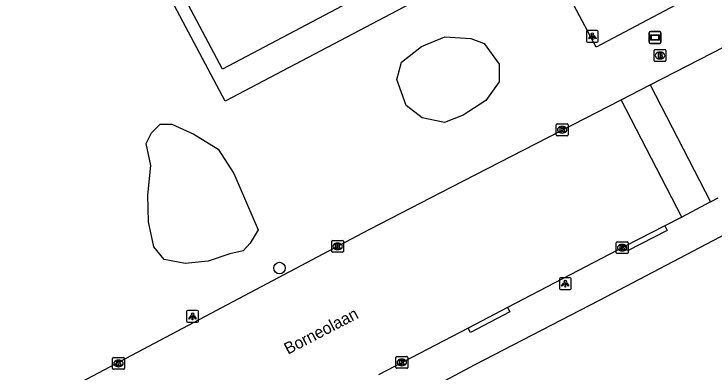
# Model space of a CAD drawing. Extents: x 162880 to 165536, y 384011 to 385179.
# Drawn here: x 163020 to 163079.4, y 384088.1 to 384118.4 of the extents above; entities that cross this region are included whole.
import ezdxf

# ---------------------------------------------------------------- set-up
doc = ezdxf.new("R2010")
doc.units = 0
for name, color, linetype in [('IMGEO_Boom', 7, 'Continuous'), ('IMGEO_Brandkraan', 7, 'Continuous'), ('IMGEO_Groenvoorziening', 7, 'Continuous'), ('IMGEO_Kolk', 7, 'Continuous'), ('IMGEO_Lichtpunt', 7, 'Continuous'), ('IMGEO_Openbare_ruimte_label', 7, 'Continuous'), ('IMGEO_Rijbaan_lokaal_open', 7, 'Continuous'), ('IMGEO_Verklikker', 7, 'Continuous'), ('IMGEO_Voetpad_open', 7, 'Continuous')]:
    doc.layers.add(name, color=color, linetype=linetype)

msp = doc.modelspace()

# ---------------------------------------------------------------- linework, layer by layer
at = {"layer": 'IMGEO_Boom'}
msp.add_circle((163042.543, 384096.886), 0.489, dxfattribs=at)
at = {"layer": 'IMGEO_Brandkraan'}
for p, q in [((163074.301, 384114.495), (163074.301, 384115.347)), ((163074.376, 384115.421), (163075.228, 384115.421)), ((163074.789, 384115.201), (163074.814, 384115.201)), ((163075.302, 384115.347), (163075.302, 384114.495)), ((163074.812, 384114.641), (163074.787, 384114.641)), ((163075.228, 384114.421), (163074.376, 384114.421))]:
    msp.add_line(p, q, dxfattribs=at)
for points in [[(163074.301, 384114.495), (163074.301, 384115.347)], [(163074.376, 384115.421), (163075.228, 384115.421)], [(163075.302, 384115.347), (163075.302, 384114.495)], [(163074.649, 384115.121), (163074.649, 384114.721), (163074.862, 384114.721)], [(163074.88, 384115.121), (163074.649, 384115.121)], [(163074.828, 384115.04), (163074.774, 384115.04), (163074.774, 384114.964)], [(163074.774, 384114.964), (163074.827, 384114.964)], [(163074.836, 384114.888), (163074.774, 384114.888), (163074.774, 384114.807)], [(163074.774, 384114.807), (163074.836, 384114.807)], [(163075.228, 384114.421), (163074.376, 384114.421)]]:
    msp.add_lwpolyline(points, dxfattribs=at)
for centre, radius, start, end in [((163074.378, 384115.345), 0.0765, 91.55205, 178.44795), ((163074.378, 384115.345), 0.0765, 91.55205, 178.44795), ((163075.226, 384115.345), 0.0765, 1.55205, 88.44795), ((163075.226, 384115.345), 0.0765, 1.55205, 88.44795), ((163074.829, 384115.002), 0.0379, 267.82845, 90.93552), ((163074.837, 384114.847), 0.0404, 269.87594, 90.50774), ((163074.868, 384114.972), 0.251, 268.66757, 293.53466), ((163074.884, 384114.976), 0.145, 59.4692, 91.53667), ((163074.909, 384115.023), 0.0922, 285.51372, 58.15012), ((163074.914, 384114.831), 0.105, 301.31148, 78.98903), ((163074.378, 384114.497), 0.0765, 181.55205, 268.44795), ((163074.378, 384114.497), 0.0765, 181.55205, 268.44795), ((163075.226, 384114.497), 0.0765, 271.55205, 358.44795), ((163075.226, 384114.497), 0.0765, 271.55205, 358.44795)]:
    msp.add_arc(centre, radius, start, end, dxfattribs=at)
for centre, major_axis, ratio, start_param, end_param in [((163074.788, 384114.921), (-0.387, 0.002), 0.722429, 4.712389, 7.853982), ((163074.813, 384114.921), (-0.39, 0.002), 0.717154, 1.570796, 4.712389)]:
    msp.add_ellipse(centre, major_axis=major_axis, ratio=ratio, start_param=start_param, end_param=end_param, dxfattribs=at)
at = {"layer": 'IMGEO_Groenvoorziening'}
for points in [[(163054.584, 384115.679), (163056.576, 384116.509), (163058.767, 384116.376), (163059.896, 384115.944), (163061.157, 384114.184), (163061.157, 384112.69), (163060.028, 384111.097), (163058.103, 384109.868), (163056.542, 384109.238), (163054.65, 384109.636), (163053.289, 384110.665), (163052.492, 384112.89), (163052.89, 384114.35), (163054.584, 384115.679)], [(163031.708, 384108.374), (163032.439, 384109.105), (163033.435, 384109.105), (163035.294, 384108.242), (163037.353, 384106.98), (163038.681, 384104.922), (163040.739, 384100.141), (163040.075, 384099.012), (163039.477, 384098.348), (163038.349, 384098.082), (163036.489, 384097.485), (163034.564, 384097.285), (163032.771, 384097.617), (163031.908, 384098.68), (163031.443, 384100.805), (163031.376, 384103.062), (163031.642, 384105.586), (163031.244, 384107.445), (163031.708, 384108.374)]]:
    msp.add_lwpolyline(points, dxfattribs=at)
at = {"layer": 'IMGEO_Kolk'}
for p, q in [((163066.008, 384108.193), (163066.008, 384109.045)), ((163066.083, 384109.119), (163066.935, 384109.119)), ((163066.496, 384108.899), (163066.521, 384108.899)), ((163067.009, 384109.045), (163067.009, 384108.193)), ((163066.935, 384108.119), (163066.083, 384108.119)), ((163066.519, 384108.339), (163066.494, 384108.339)), ((163046.972, 384098.304), (163046.972, 384099.156)), ((163047.047, 384099.23), (163047.899, 384099.23)), ((163047.973, 384099.156), (163047.973, 384098.304)), ((163071.17, 384099.116), (163072.022, 384099.116)), ((163047.46, 384099.01), (163047.485, 384099.01)), ((163071.095, 384098.19), (163071.095, 384099.042)), ((163071.583, 384098.896), (163071.608, 384098.896)), ((163072.096, 384099.042), (163072.096, 384098.19)), ((163047.899, 384098.23), (163047.047, 384098.23)), ((163047.483, 384098.45), (163047.458, 384098.45)), ((163072.022, 384098.116), (163071.17, 384098.116)), ((163071.606, 384098.336), (163071.581, 384098.336)), ((163028.398, 384088.376), (163028.398, 384089.228)), ((163028.473, 384089.302), (163029.325, 384089.302)), ((163028.886, 384089.082), (163028.911, 384089.082)), ((163029.399, 384089.228), (163029.399, 384088.376)), ((163052.412, 384088.458), (163052.412, 384089.31)), ((163052.487, 384089.384), (163053.339, 384089.384)), ((163052.9, 384089.164), (163052.925, 384089.164)), ((163053.413, 384089.31), (163053.413, 384088.458)), ((163028.909, 384088.522), (163028.884, 384088.522)), ((163052.923, 384088.604), (163052.898, 384088.604)), ((163029.325, 384088.302), (163028.473, 384088.302)), ((163053.339, 384088.384), (163052.487, 384088.384))]:
    msp.add_line(p, q, dxfattribs=at)
for points in [[(163066.008, 384108.193), (163066.008, 384109.045)], [(163066.083, 384109.119), (163066.935, 384109.119)], [(163066.329, 384108.819), (163066.452, 384108.819), (163066.452, 384108.668), (163066.582, 384108.819), (163066.746, 384108.819), (163066.6, 384108.668), (163066.753, 384108.419), (163066.601, 384108.419), (163066.516, 384108.583), (163066.452, 384108.516), (163066.452, 384108.419), (163066.329, 384108.419), (163066.329, 384108.819)], [(163067.009, 384109.045), (163067.009, 384108.193)], [(163066.935, 384108.119), (163066.083, 384108.119)], [(163046.972, 384098.304), (163046.972, 384099.156)], [(163047.047, 384099.23), (163047.899, 384099.23)], [(163047.973, 384099.156), (163047.973, 384098.304)], [(163071.17, 384099.116), (163072.022, 384099.116)], [(163047.293, 384098.93), (163047.416, 384098.93), (163047.416, 384098.779), (163047.546, 384098.93), (163047.71, 384098.93), (163047.564, 384098.779), (163047.717, 384098.53), (163047.565, 384098.53), (163047.48, 384098.694), (163047.416, 384098.627), (163047.416, 384098.53), (163047.293, 384098.53), (163047.293, 384098.93)], [(163071.095, 384098.19), (163071.095, 384099.042)], [(163071.416, 384098.816), (163071.539, 384098.816), (163071.539, 384098.665), (163071.669, 384098.816), (163071.833, 384098.816), (163071.687, 384098.665), (163071.84, 384098.416), (163071.688, 384098.416), (163071.603, 384098.58), (163071.539, 384098.513), (163071.539, 384098.416), (163071.416, 384098.416), (163071.416, 384098.816)], [(163072.096, 384099.042), (163072.096, 384098.19)], [(163047.899, 384098.23), (163047.047, 384098.23)], [(163072.022, 384098.116), (163071.17, 384098.116)], [(163028.398, 384088.376), (163028.398, 384089.228)], [(163028.473, 384089.302), (163029.325, 384089.302)], [(163029.399, 384089.228), (163029.399, 384088.376)], [(163052.412, 384088.458), (163052.412, 384089.31)], [(163052.487, 384089.384), (163053.339, 384089.384)], [(163052.733, 384089.084), (163052.856, 384089.084), (163052.856, 384088.933), (163052.986, 384089.084), (163053.15, 384089.084), (163053.004, 384088.933), (163053.157, 384088.684), (163053.005, 384088.684), (163052.92, 384088.848), (163052.856, 384088.781), (163052.856, 384088.684), (163052.733, 384088.684), (163052.733, 384089.084)], [(163053.413, 384089.31), (163053.413, 384088.458)], [(163028.719, 384089.002), (163028.842, 384089.002), (163028.842, 384088.851), (163028.972, 384089.002), (163029.136, 384089.002), (163028.99, 384088.851), (163029.143, 384088.602), (163028.991, 384088.602), (163028.906, 384088.766), (163028.842, 384088.699), (163028.842, 384088.602), (163028.719, 384088.602), (163028.719, 384089.002)], [(163029.325, 384088.302), (163028.473, 384088.302)], [(163053.339, 384088.384), (163052.487, 384088.384)]]:
    msp.add_lwpolyline(points, dxfattribs=at)
for centre, start, end in [((163066.085, 384109.043), 91.55205, 178.44795), ((163066.085, 384109.043), 91.55205, 178.44795), ((163066.933, 384109.043), 1.55205, 88.44795), ((163066.933, 384109.043), 1.55205, 88.44795), ((163066.085, 384108.195), 181.55205, 268.44795), ((163066.085, 384108.195), 181.55205, 268.44795), ((163066.933, 384108.195), 271.55205, 358.44795), ((163066.933, 384108.195), 271.55205, 358.44795), ((163047.049, 384099.154), 91.55205, 178.44795), ((163047.049, 384099.154), 91.55205, 178.44795), ((163047.897, 384099.154), 1.55205, 88.44795), ((163047.897, 384099.154), 1.55205, 88.44795), ((163071.172, 384099.04), 91.55205, 178.44795), ((163071.172, 384099.04), 91.55205, 178.44795), ((163072.02, 384099.04), 1.55205, 88.44795), ((163072.02, 384099.04), 1.55205, 88.44795), ((163047.049, 384098.306), 181.55205, 268.44795), ((163047.049, 384098.306), 181.55205, 268.44795), ((163047.897, 384098.306), 271.55205, 358.44795), ((163047.897, 384098.306), 271.55205, 358.44795), ((163071.172, 384098.192), 181.55205, 268.44795), ((163071.172, 384098.192), 181.55205, 268.44795), ((163072.02, 384098.192), 271.55205, 358.44795), ((163072.02, 384098.192), 271.55205, 358.44795), ((163028.475, 384089.226), 91.55205, 178.44795), ((163028.475, 384089.226), 91.55205, 178.44795), ((163029.323, 384089.226), 1.55205, 88.44795), ((163029.323, 384089.226), 1.55205, 88.44795), ((163052.489, 384089.308), 91.55205, 178.44795), ((163052.489, 384089.308), 91.55205, 178.44795), ((163053.337, 384089.308), 1.55205, 88.44795), ((163053.337, 384089.308), 1.55205, 88.44795), ((163052.489, 384088.46), 181.55205, 268.44795), ((163052.489, 384088.46), 181.55205, 268.44795), ((163053.337, 384088.46), 271.55205, 358.44795), ((163053.337, 384088.46), 271.55205, 358.44795), ((163028.475, 384088.378), 181.55205, 268.44795), ((163028.475, 384088.378), 181.55205, 268.44795), ((163029.323, 384088.378), 271.55205, 358.44795), ((163029.323, 384088.378), 271.55205, 358.44795)]:
    msp.add_arc(centre, 0.0765, start, end, dxfattribs=at)
for centre, major_axis, ratio, start_param, end_param in [((163066.495, 384108.619), (-0.387, 0.002), 0.722429, 4.712389, 7.853982), ((163066.52, 384108.619), (-0.39, 0.002), 0.717154, 1.570796, 4.712389), ((163047.459, 384098.73), (-0.387, 0.002), 0.722429, 4.712389, 7.853982), ((163047.484, 384098.73), (-0.39, 0.002), 0.717154, 1.570796, 4.712389), ((163071.582, 384098.616), (-0.387, 0.002), 0.722429, 4.712389, 7.853982), ((163071.607, 384098.616), (-0.39, 0.002), 0.717154, 1.570796, 4.712389), ((163028.885, 384088.802), (-0.387, 0.002), 0.722429, 4.712389, 7.853982), ((163028.91, 384088.802), (-0.39, 0.002), 0.717154, 1.570796, 4.712389), ((163052.899, 384088.884), (-0.387, 0.002), 0.722429, 4.712389, 7.853982), ((163052.924, 384088.884), (-0.39, 0.002), 0.717154, 1.570796, 4.712389)]:
    msp.add_ellipse(centre, major_axis=major_axis, ratio=ratio, start_param=start_param, end_param=end_param, dxfattribs=at)
at = {"layer": 'IMGEO_Lichtpunt'}
for p, q in [((163068.573, 384116.952), (163068.573, 384116.145)), ((163068.573, 384116.952), (163068.573, 384116.145)), ((163069.475, 384117.047), (163068.667, 384117.047)), ((163069.475, 384117.047), (163068.667, 384117.047)), ((163069.569, 384116.145), (163069.569, 384116.952)), ((163069.569, 384116.145), (163069.569, 384116.952)), ((163068.667, 384116.051), (163069.475, 384116.051)), ((163068.667, 384116.051), (163069.475, 384116.051)), ((163066.274, 384095.968), (163066.274, 384095.161)), ((163066.274, 384095.968), (163066.274, 384095.161)), ((163067.176, 384096.063), (163066.368, 384096.063)), ((163067.176, 384096.063), (163066.368, 384096.063)), ((163067.27, 384095.161), (163067.27, 384095.968)), ((163067.27, 384095.161), (163067.27, 384095.968)), ((163066.368, 384095.067), (163067.176, 384095.067)), ((163066.368, 384095.067), (163067.176, 384095.067)), ((163034.678, 384093.19), (163034.678, 384092.383)), ((163034.678, 384093.19), (163034.678, 384092.383)), ((163035.58, 384093.285), (163034.772, 384093.285)), ((163035.58, 384093.285), (163034.772, 384093.285)), ((163035.674, 384092.383), (163035.674, 384093.19)), ((163035.674, 384092.383), (163035.674, 384093.19)), ((163034.772, 384092.289), (163035.58, 384092.289)), ((163034.772, 384092.289), (163035.58, 384092.289))]:
    msp.add_line(p, q, dxfattribs=at)
for points in [[(163068.947, 384116.616), (163068.986, 384116.588), (163068.798, 384116.326), (163068.76, 384116.353), (163068.947, 384116.616)], [(163069.049, 384116.568), (163069.096, 384116.568), (163069.096, 384116.246), (163069.049, 384116.246), (163069.049, 384116.568)], [(163069.159, 384116.588), (163069.197, 384116.615), (163069.384, 384116.353), (163069.345, 384116.325), (163069.159, 384116.588)], [(163066.648, 384095.632), (163066.687, 384095.604), (163066.499, 384095.342), (163066.461, 384095.369), (163066.648, 384095.632)], [(163066.75, 384095.584), (163066.797, 384095.584), (163066.797, 384095.262), (163066.75, 384095.262), (163066.75, 384095.584)], [(163066.86, 384095.604), (163066.898, 384095.631), (163067.085, 384095.369), (163067.046, 384095.341), (163066.86, 384095.604)], [(163035.052, 384092.854), (163035.091, 384092.826), (163034.903, 384092.564), (163034.865, 384092.591), (163035.052, 384092.854)], [(163035.154, 384092.806), (163035.201, 384092.806), (163035.201, 384092.484), (163035.154, 384092.484), (163035.154, 384092.806)], [(163035.264, 384092.826), (163035.302, 384092.853), (163035.489, 384092.591), (163035.45, 384092.563), (163035.264, 384092.826)]]:
    msp.add_lwpolyline(points, dxfattribs=at)
for centre in [(163069.072, 384116.75), (163066.773, 384095.766), (163035.177, 384092.988)]:
    msp.add_circle(centre, 0.0994, dxfattribs=at)
for centre, start, end in [((163068.667, 384116.952), 90, 180), ((163068.667, 384116.952), 90, 180), ((163069.475, 384116.952), 0, 90), ((163069.475, 384116.952), 0, 90), ((163068.667, 384116.145), 180, 270), ((163068.667, 384116.145), 180, 270), ((163069.475, 384116.145), 270, 0), ((163069.475, 384116.145), 270, 360), ((163066.368, 384095.968), 90, 180), ((163066.368, 384095.968), 90, 180), ((163067.176, 384095.968), 0, 90), ((163067.176, 384095.968), 0, 90), ((163066.368, 384095.161), 180, 270), ((163066.368, 384095.161), 180, 270), ((163067.176, 384095.161), 270, 0), ((163067.176, 384095.161), 270, 360), ((163034.772, 384093.19), 90, 180), ((163034.772, 384093.19), 90, 180), ((163035.58, 384093.19), 0, 90), ((163035.58, 384093.19), 0, 90), ((163034.772, 384092.383), 180, 270), ((163034.772, 384092.383), 180, 270), ((163035.58, 384092.383), 270, 0), ((163035.58, 384092.383), 270, 360)]:
    msp.add_arc(centre, 0.0946, start, end, dxfattribs=at)
at = {"layer": 'IMGEO_Rijbaan_lokaal_open'}
for points in [[(163083.846, 384127.811), (163085.723, 384124.303), (163069.383, 384115.626), (163064.419, 384125.025), (163037.943, 384111.038), (163028.579, 384128.68), (163055.056, 384142.674), (163051.325, 384149.746), (163023.084, 384134.835), (163008.947, 384127.352), (163006.143, 384132.639), (162979.608, 384118.518), (162978.67, 384120.283)], [(163055.571, 384140.093), (163062.549, 384126.9), (163037.712, 384113.762), (163030.742, 384126.945), (163055.571, 384140.093)], [(163073.953, 384112.428), (163097.961, 384124.794)], [(163071.502, 384111.166), (163073.953, 384112.428)], [(163073.953, 384112.428), (163079.089, 384102.505)], [(163024.815, 384086.721), (163049.609, 384099.879), (163050.264, 384100.227), (163057.094, 384103.745), (163071.502, 384111.166)], [(163076.651, 384101.215), (163071.502, 384111.166)], [(163079.089, 384102.505), (163079.729, 384102.844)], [(163079.089, 384102.505), (163076.651, 384101.215)], [(163076.651, 384101.215), (163075.222, 384100.459)], [(163075.222, 384100.459), (163071.848, 384098.744)], [(163071.848, 384098.744), (163061.885, 384093.537)], [(163061.885, 384093.537), (163058.537, 384091.788)], [(163058.537, 384091.788), (163050.952, 384087.838)]]:
    msp.add_lwpolyline(points, dxfattribs=at)
at = {"layer": 'IMGEO_Verklikker'}
for p, q in [((163073.982, 384116.948), (163074.772, 384116.948)), ((163074.772, 384116.948), (163073.982, 384116.948)), ((163073.882, 384116.048), (163073.882, 384116.848)), ((163073.882, 384116.848), (163073.882, 384116.048)), ((163074.872, 384116.848), (163074.872, 384116.048)), ((163074.872, 384116.048), (163074.872, 384116.848)), ((163074.772, 384115.948), (163073.982, 384115.948)), ((163073.982, 384115.948), (163074.772, 384115.948))]:
    msp.add_line(p, q, dxfattribs=at)
for points in [[(163073.983, 384116.68), (163074.771, 384116.68), (163074.771, 384116.216), (163073.983, 384116.216), (163073.983, 384116.68)], [(163074.048, 384116.615), (163074.048, 384116.281), (163074.706, 384116.281), (163074.706, 384116.615), (163074.048, 384116.615)]]:
    msp.add_lwpolyline(points, dxfattribs=at)
for centre, start, end in [((163073.982, 384116.848), 90, 180), ((163073.982, 384116.848), 90, 180), ((163074.772, 384116.848), 0, 90), ((163074.772, 384116.848), 360, 90), ((163073.982, 384116.048), 180, 270), ((163073.982, 384116.048), 180, 270), ((163074.772, 384116.048), 270, 0), ((163074.772, 384116.048), 270, 0)]:
    msp.add_arc(centre, 0.1, start, end, dxfattribs=at)
at = {"layer": 'IMGEO_Voetpad_open'}
for points in [[(163043.34, 384080.331), (163047.464, 384082.495), (163059.14, 384088.719), (163069.673, 384094.152), (163080.44, 384099.827), (163080.354, 384099.991), (163090.595, 384105.288), (163101.541, 384110.753), (163112.295, 384116.3), (163127.213, 384124.054), (163143.243, 384132.428), (163144.435, 384133.051)], [(163075.222, 384100.459), (163075.416, 384100.076), (163072.042, 384098.361), (163071.848, 384098.744)], [(163061.885, 384093.537), (163062.075, 384093.167), (163058.727, 384091.418), (163058.537, 384091.788)]]:
    msp.add_lwpolyline(points, dxfattribs=at)

# ---------------------------------------------------------------- texts
at = {"layer": 'IMGEO_Openbare_ruimte_label'}
msp.add_text('Borneolaan', height=1, rotation=27.46223, dxfattribs=at).set_placement((163043.264, 384089.529))

doc.saveas('drawing.dxf')
